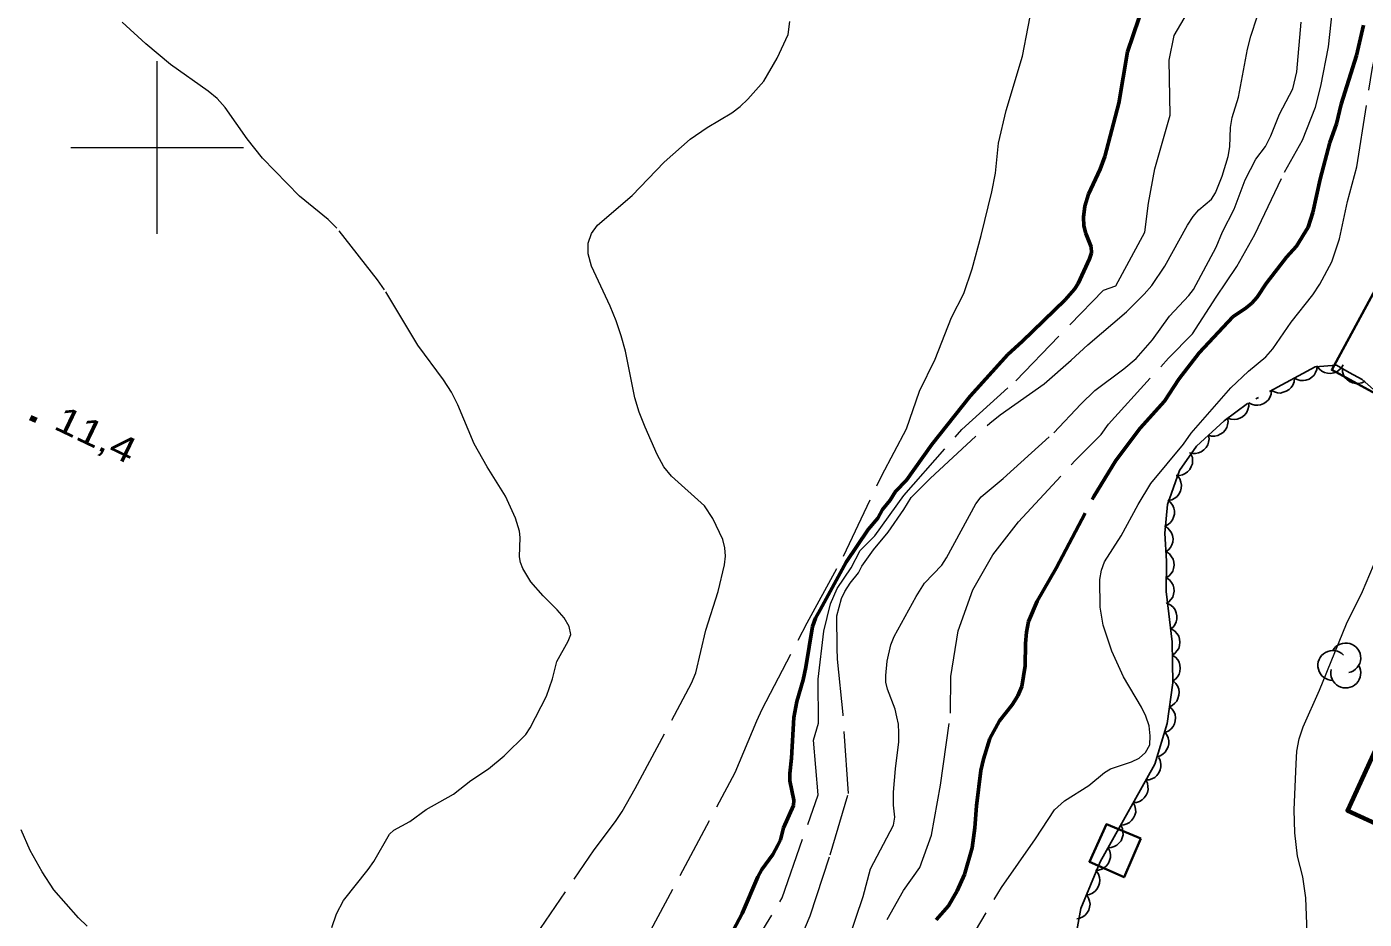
# Model space of a CAD drawing. Extents: x 355726 to 357533, y 5103782 to 5105258.
# Drawn here: x 356692.4 to 356769.9, y 5104355.3 to 5104407 of the extents above; entities that cross this region are included whole.
import ezdxf

# ---------------------------------------------------------------- set-up
doc = ezdxf.new("R2010")
doc.units = 0
doc.header["$LTSCALE"] = 0.6
doc.linetypes.add('DOT_DASHED', pattern=[7.7, 5, -1.2, 0.3, -1.2])
doc.linetypes.add('LONG_DASHED', pattern=[7.5, 6, -1.5])
for name, color, linetype, lineweight in [('1', 7, 'LONG_DASHED', 53), ('2', 7, 'LONG_DASHED', 13), ('3', 7, 'Continuous', 140), ('31', 7, 'Continuous', 35), ('44', 7, 'Continuous', 25), ('61', 7, 'Continuous', 13)]:
    doc.layers.add(name, color=color, linetype=linetype, lineweight=lineweight)

msp = doc.modelspace()

# ---------------------------------------------------------------- linework, layer by layer
at = {"layer": '1'}
for points in [[(356733.35, 5104354.65), (356733.88, 5104355.63), (356734.79, 5104357.75), (356735.02, 5104358.18), (356735.66, 5104359.05), (356735.94, 5104359.59), (356736.09, 5104359.9), (356736.27, 5104360.59), (356736.86, 5104361.88), (356736.87, 5104362.2), (356736.64, 5104363.32), (356736.64, 5104363.74), (356736.74, 5104364.63), (356736.87, 5104366.99), (356737.04, 5104367.92), (356737.41, 5104369.17), (356737.57, 5104369.9), (356737.96, 5104372.25), (356738.13, 5104372.73), (356738.39, 5104373.23), (356739.9, 5104375.98), (356741.18, 5104377.88), (356741.73, 5104378.53), (356742.01, 5104379.03), (356742.44, 5104379.58), (356742.75, 5104380.07), (356743.4, 5104380.74), (356744.87, 5104382.79), (356747.08, 5104385.59), (356749.26, 5104388.01), (356750.1, 5104388.76), (356752.58, 5104391.17), (356753.12, 5104391.79), (356753.34, 5104392.13), (356754, 5104393.55), (356754.11, 5104393.9), (356754.09, 5104394.25), (356753.79, 5104395.01), (356753.67, 5104395.46), (356753.64, 5104395.97), (356753.73, 5104396.61), (356753.93, 5104397.3), (356754.61, 5104398.75), (356754.88, 5104399.48), (356755.69, 5104402.57), (356756.2, 5104405.55), (356757.17, 5104408.44)], [(356745.11, 5104355.26), (356745.82, 5104356.08), (356746.32, 5104356.95), (356746.75, 5104357.9), (356747.2, 5104359.44), (356747.36, 5104360.59), (356747.44, 5104361.86), (356747.7, 5104363.91), (356747.85, 5104364.58), (356748.22, 5104365.76), (356748.78, 5104366.79), (356749.52, 5104367.72), (356749.84, 5104368.24), (356750.07, 5104368.79), (356750.26, 5104369.98), (356750.28, 5104371.28), (356750.34, 5104371.93), (356750.47, 5104372.55), (356750.97, 5104373.72), (356752.06, 5104375.63), (356754.24, 5104379.78), (356755.52, 5104381.87), (356756.92, 5104383.74), (356758.34, 5104385.3), (356759.16, 5104386.59), (356760.35, 5104388.11), (356762.29, 5104390.19), (356763.06, 5104390.71), (356763.39, 5104390.98), (356763.7, 5104391.33), (356764.23, 5104392.13), (356765.4, 5104393.65), (356765.99, 5104394.28), (356766.65, 5104395.38), (356766.93, 5104396.23), (356767.35, 5104398.16), (356767.92, 5104400.3), (356768.29, 5104401.38), (356768.57, 5104402.51), (356769.46, 5104405.32), (356769.86, 5104407.08)]]:
    msp.add_lwpolyline(points, dxfattribs=at)
at = {"layer": '2'}
for points in [[(356733.72, 5104352.47), (356736.2, 5104356.54), (356738.27, 5104362.51), (356738.01, 5104365.67), (356738.3, 5104366.65), (356738.28, 5104369.2), (356738.6, 5104371.99), (356739, 5104373.57), (356739.37, 5104374.45), (356740.19, 5104375.65), (356740.72, 5104376.66), (356741.56, 5104377.5), (356743.25, 5104379.84), (356746.59, 5104383.66), (356749.72, 5104386.49), (356754.8, 5104391.73), (356755.51, 5104391.98), (356757.2, 5104395.09), (356757.41, 5104396.78), (356757.77, 5104398.76), (356758.67, 5104401.88), (356758.61, 5104405.05), (356758.9, 5104406.49), (356761.14, 5104410.33)], [(356742.28, 5104355.28), (356743.23, 5104356.96), (356744.16, 5104358.3), (356744.85, 5104360.18), (356745.37, 5104363.07), (356745.94, 5104367.23), (356745.96, 5104369.36), (356746.38, 5104372.01), (356747.23, 5104374.38), (356748.4, 5104376.4), (356749.89, 5104378.32), (356753.17, 5104381.88), (356754.67, 5104383.38), (356755.09, 5104383.97), (356758.57, 5104387.8), (356759.95, 5104389.21), (356761.32, 5104391.34), (356762.53, 5104393.11), (356763.56, 5104394.97), (356765.29, 5104398.57), (356766.32, 5104400.43), (356767.09, 5104402.34), (356767.39, 5104403.55), (356767.84, 5104405.84), (356768.36, 5104410.84)], [(356728.17, 5104353.87), (356733.48, 5104363.8), (356734.72, 5104366.8), (356735.04, 5104367.47), (356737.64, 5104372.46), (356739.75, 5104376.34), (356741.97, 5104381.01), (356743.39, 5104383.71), (356744.15, 5104385.88), (356745.06, 5104387.74), (356746.01, 5104390.16), (356746.72, 5104391.55), (356747.19, 5104392.98), (356747.72, 5104394.9), (356748.34, 5104397.43), (356748.55, 5104398.51), (356748.72, 5104400.26), (356749.16, 5104402.15), (356750.11, 5104405.3), (356750.92, 5104409.44)], [(356736.65, 5104352.78), (356737.82, 5104355.5), (356738.98, 5104359.03), (356740.03, 5104362.59), (356739.73, 5104367.16), (356739.39, 5104370.37), (356739.37, 5104371.01), (356739.36, 5104372.87), (356739.63, 5104373.88), (356739.82, 5104374.28), (356740.13, 5104374.76), (356740.62, 5104375.36), (356740.8, 5104375.75), (356741.49, 5104376.69), (356742.34, 5104377.72), (356743.25, 5104379.03), (356743.67, 5104379.73), (356744.77, 5104380.83), (356748.22, 5104384.03), (356748.82, 5104384.51), (356751.36, 5104386.32), (356752.94, 5104387.68), (356753.89, 5104388.58), (356756.14, 5104390.49), (356757.15, 5104391.5), (356757.6, 5104392.01), (356758.35, 5104393.12), (356759.66, 5104395.51), (356759.99, 5104396.01), (356760.33, 5104396.4), (356761.05, 5104397.01), (356761.29, 5104397.38), (356761.67, 5104398.34), (356762.02, 5104399.47), (356762.12, 5104400.04), (356762.15, 5104401.16), (356762.26, 5104401.73), (356762.62, 5104402.92), (356763.15, 5104405.69), (356763.34, 5104406.44), (356764.14, 5104408.92)], [(356710.11, 5104354.83), (356710.39, 5104355.61), (356710.78, 5104356.38), (356712.22, 5104358.18), (356712.54, 5104358.65), (356713.46, 5104360.23), (356713.7, 5104360.46), (356714.64, 5104360.96), (356715.57, 5104361.66), (356717.16, 5104362.54), (356718.16, 5104363.33), (356719.18, 5104364.01), (356720.1, 5104364.76), (356721.34, 5104366), (356721.6, 5104366.38), (356722.55, 5104368.22), (356722.9, 5104369.23), (356723.14, 5104370.22), (356723.81, 5104371.41), (356723.96, 5104371.79), (356723.85, 5104372.26), (356723.56, 5104372.76), (356723.17, 5104373.23), (356722.35, 5104374.04), (356721.63, 5104374.84), (356721.18, 5104375.62), (356721.04, 5104375.96), (356720.98, 5104376.3), (356721.03, 5104377.42), (356720.99, 5104377.78), (356720.76, 5104378.53), (356720.18, 5104379.8), (356719.1, 5104381.5), (356718.35, 5104382.84), (356717.42, 5104385.09), (356717.05, 5104385.82), (356716.59, 5104386.54), (356715.09, 5104388.55), (356713.17, 5104391.75), (356712.76, 5104392.34), (356710.4, 5104395.33), (356709.91, 5104395.84), (356708.24, 5104397.18), (356706.1, 5104399.38), (356705.21, 5104400.5), (356703.94, 5104402.32), (356703.48, 5104402.83), (356702.96, 5104403.26), (356700.77, 5104404.8), (356699.34, 5104406), (356697.97, 5104407.26)], [(356721.62, 5104353.91), (356725.3, 5104359.32), (356726.54, 5104360.97), (356726.93, 5104361.55), (356727.68, 5104362.87), (356730.95, 5104368.97), (356731.2, 5104369.58), (356731.78, 5104372.05), (356732.49, 5104374.29), (356732.86, 5104375.82), (356732.92, 5104376.34), (356732.87, 5104376.82), (356732.75, 5104377.3), (356732.18, 5104378.51), (356731.69, 5104379.25), (356729.79, 5104380.96), (356729.35, 5104381.51), (356728.96, 5104382.22), (356728.26, 5104383.8), (356727.92, 5104384.67), (356727.67, 5104385.51), (356727.13, 5104388.2), (356726.87, 5104389.09), (356726.59, 5104389.97), (356726.23, 5104390.82), (356725.15, 5104393.13), (356724.96, 5104393.84), (356724.95, 5104394.46), (356725.16, 5104395.01), (356725.5, 5104395.5), (356727.5, 5104397.23), (356729.37, 5104399.16), (356730.87, 5104400.48), (356731.85, 5104401.15), (356733.28, 5104402.01), (356733.76, 5104402.38), (356734.21, 5104402.8), (356735.14, 5104403.84), (356735.9, 5104405.17), (356736.54, 5104406.54), (356736.63, 5104407.29)], [(356742.84, 5104367.03), (356742.73, 5104367.46), (356742.29, 5104368.63), (356742.2, 5104369.03), (356742.2, 5104369.41), (356742.28, 5104370.25), (356742.48, 5104371.19), (356742.68, 5104371.67), (356743.95, 5104373.99), (356744.44, 5104374.76), (356745.44, 5104375.8), (356745.72, 5104376.23), (356747.41, 5104379.37), (356747.71, 5104379.76), (356748.99, 5104380.82), (356751.93, 5104383.48), (356753.49, 5104385.13), (356754.31, 5104385.93), (356755.98, 5104387.18), (356756.7, 5104387.78), (356757.64, 5104388.87), (356758.62, 5104390.24), (356759.75, 5104391.43), (356760.01, 5104391.78), (356761.32, 5104394.23), (356761.69, 5104395.11), (356762.37, 5104396.42), (356763, 5104398.13), (356763.63, 5104399.33), (356764.18, 5104400.05), (356764.5, 5104400.67), (356765, 5104401.93), (356765.77, 5104403.4), (356766.01, 5104404.38), (356766.25, 5104407.26)], [(356754.87, 5104376.01), (356755.82, 5104377.51), (356756.81, 5104379.33), (356757.54, 5104380.53), (356759.43, 5104382.82), (356759.89, 5104383.45), (356762.18, 5104386.09), (356763.2, 5104387.05), (356764.2, 5104387.88), (356764.62, 5104388.34), (356765.67, 5104389.88), (356766.93, 5104391.47), (356767.34, 5104392.08), (356768.02, 5104393.37), (356768.48, 5104394.72), (356768.94, 5104396.88), (356769.47, 5104398.88), (356770.36, 5104404.51), (356770.64, 5104405.79), (356771, 5104407.05)], [(356746.16, 5104352.59), (356748.89, 5104357.13), (356750.86, 5104359.96), (356751.96, 5104361.63), (356752.55, 5104362.16), (356753.96, 5104363.05), (356754.87, 5104363.8), (356755.2, 5104364.01), (356756.43, 5104364.42), (356756.87, 5104364.63), (356757.24, 5104364.95), (356757.48, 5104365.4), (356757.51, 5104365.93), (356757.44, 5104366.5), (356757.25, 5104367.07), (356757.01, 5104367.58), (356755.96, 5104369.34), (356755.29, 5104370.83), (356754.78, 5104372.34), (356754.61, 5104373.38), (356754.6, 5104374.98), (356754.68, 5104375.51), (356754.87, 5104376.01)], [(356740.06, 5104354.17), (356740.89, 5104356.61), (356741.31, 5104358.22), (356742.64, 5104360.75), (356742.72, 5104361.22), (356742.64, 5104361.91), (356742.64, 5104362.67), (356742.75, 5104364.01), (356742.96, 5104365.57), (356742.96, 5104366.09), (356742.93, 5104366.59), (356742.84, 5104367.03)], [(356695.95, 5104354.9), (356695.44, 5104355.38), (356694.02, 5104357.01), (356693.33, 5104358.05), (356692.65, 5104359.28), (356692.13, 5104360.47)]]:
    msp.add_lwpolyline(points, dxfattribs=at)
at = {"layer": '2', "linetype": 'Continuous'}
msp.add_lwpolyline([(356766.62, 5104354.01), (356766.52, 5104356.54), (356766.34, 5104357.76), (356766.03, 5104358.96), (356765.89, 5104360.3), (356765.84, 5104361.63), (356765.96, 5104364.3), (356766.01, 5104365.04), (356766.14, 5104365.75), (356766.36, 5104366.45), (356767.32, 5104368.57), (356768.88, 5104372.42), (356769.8, 5104374.28), (356771.08, 5104377.3)], dxfattribs=at)
at = {"layer": '3'}
msp.add_line((356692.64, 5104384.37), (356693, 5104384.2), dxfattribs=at)
at = {"layer": '31'}
for points in [[(356773.22, 5104390.59), (356770.58, 5104385.73), (356768.02, 5104387.12), (356770.67, 5104392), (356773.22, 5104390.59)], [(356756.96, 5104359.97), (356756, 5104357.73), (356753.99, 5104358.63), (356754.97, 5104360.8), (356756.96, 5104359.97)]]:
    msp.add_lwpolyline(points, close=True, dxfattribs=at)
at = {"layer": '31', "lineweight": 70}
msp.add_lwpolyline([(356778.15, 5104357.38), (356783.04, 5104368.08), (356773.83, 5104372.29), (356768.94, 5104361.59), (356778.15, 5104357.38)], close=True, dxfattribs=at)
at = {"layer": '44', "linetype": 'DOT_DASHED'}
msp.add_lwpolyline([(356770.45, 5104385.99), (356769.78, 5104386.56), (356769.04, 5104386.97), (356768.29, 5104387.39), (356767.06, 5104387.29), (356763.14, 5104385.17), (356761.79, 5104384.16), (356760.19, 5104382.7), (356759.21, 5104381.29), (356758.51, 5104379.33), (356758.36, 5104377.66), (356758.45, 5104376.05), (356758.44, 5104374.29), (356758.78, 5104371.36), (356758.82, 5104368.99), (356758.49, 5104366.63), (356757.78, 5104364.29), (356756.94, 5104362.8), (356755.7, 5104360.56), (356754.62, 5104358.62), (356753.5, 5104355.92), (356753.1, 5104353.79)], dxfattribs=at)
at = {"layer": '44'}
for points in [[(356767.18, 5104387.35), (356767.16, 5104387.15), (356767.08, 5104386.96), (356767, 5104386.82), (356766.87, 5104386.7), (356766.71, 5104386.59), (356766.53, 5104386.53), (356766.37, 5104386.5), (356766.2, 5104386.51), (356766.02, 5104386.56), (356765.86, 5104386.64)], [(356768.69, 5104387.42), (356768.59, 5104387.24), (356768.44, 5104387.1), (356768.31, 5104387), (356768.14, 5104386.94), (356767.96, 5104386.91), (356767.77, 5104386.93), (356767.61, 5104386.96), (356767.45, 5104387.05), (356767.31, 5104387.16), (356767.19, 5104387.3)], [(356769.95, 5104386.47), (356769.76, 5104386.37), (356769.56, 5104386.34), (356769.4, 5104386.33), (356769.23, 5104386.37), (356769.06, 5104386.45), (356768.91, 5104386.57), (356768.79, 5104386.68), (356768.71, 5104386.84), (356768.65, 5104387.01), (356768.64, 5104387.19)], [(356765.86, 5104386.64), (356765.84, 5104386.43), (356765.76, 5104386.24), (356765.68, 5104386.1), (356765.55, 5104385.98), (356765.39, 5104385.88), (356765.21, 5104385.82), (356765.05, 5104385.78), (356764.88, 5104385.8), (356764.7, 5104385.84), (356764.54, 5104385.93)], [(356764.54, 5104385.93), (356764.52, 5104385.72), (356764.44, 5104385.53), (356764.36, 5104385.39), (356764.23, 5104385.27), (356764.08, 5104385.17), (356763.89, 5104385.1), (356763.73, 5104385.07), (356763.56, 5104385.08), (356763.38, 5104385.13), (356763.22, 5104385.21)], [(356763.21, 5104385.22), (356763.22, 5104385.02), (356763.17, 5104384.82), (356763.11, 5104384.67), (356763, 5104384.53), (356762.86, 5104384.4), (356762.69, 5104384.32), (356762.54, 5104384.26), (356762.37, 5104384.25), (356762.18, 5104384.27), (356762.01, 5104384.33)], [(356761.99, 5104384.35), (356762.02, 5104384.14), (356761.99, 5104383.94), (356761.95, 5104383.78), (356761.85, 5104383.63), (356761.73, 5104383.5), (356761.57, 5104383.39), (356761.42, 5104383.32), (356761.25, 5104383.29), (356761.06, 5104383.29), (356760.89, 5104383.34)], [(356760.89, 5104383.34), (356760.92, 5104383.13), (356760.89, 5104382.93), (356760.84, 5104382.77), (356760.75, 5104382.62), (356760.62, 5104382.49), (356760.46, 5104382.38), (356760.31, 5104382.31), (356760.14, 5104382.28), (356759.95, 5104382.28), (356759.78, 5104382.32)], [(356759.87, 5104382.24), (356759.95, 5104382.05), (356759.96, 5104381.85), (356759.95, 5104381.68), (356759.89, 5104381.52), (356759.8, 5104381.35), (356759.67, 5104381.22), (356759.54, 5104381.11), (356759.38, 5104381.05), (356759.2, 5104381.01), (356759.02, 5104381.01)], [(356759.1, 5104380.97), (356759.22, 5104380.8), (356759.29, 5104380.61), (356759.32, 5104380.45), (356759.31, 5104380.27), (356759.26, 5104380.09), (356759.16, 5104379.93), (356759.07, 5104379.79), (356758.93, 5104379.69), (356758.77, 5104379.6), (356758.59, 5104379.56)], [(356758.53, 5104379.57), (356758.69, 5104379.44), (356758.81, 5104379.27), (356758.88, 5104379.12), (356758.91, 5104378.95), (356758.91, 5104378.76), (356758.86, 5104378.58), (356758.8, 5104378.43), (356758.69, 5104378.29), (356758.55, 5104378.16), (356758.4, 5104378.08)], [(356758.34, 5104378.08), (356758.52, 5104377.97), (356758.65, 5104377.82), (356758.75, 5104377.68), (356758.8, 5104377.52), (356758.83, 5104377.33), (356758.81, 5104377.14), (356758.77, 5104376.98), (356758.68, 5104376.83), (356758.56, 5104376.69), (356758.42, 5104376.58)], [(356758.45, 5104376.58), (356758.63, 5104376.46), (356758.75, 5104376.3), (356758.84, 5104376.16), (356758.88, 5104375.99), (356758.9, 5104375.81), (356758.86, 5104375.62), (356758.82, 5104375.46), (356758.72, 5104375.32), (356758.59, 5104375.18), (356758.44, 5104375.08)], [(356758.44, 5104375.08), (356758.62, 5104374.96), (356758.74, 5104374.8), (356758.83, 5104374.66), (356758.87, 5104374.49), (356758.89, 5104374.31), (356758.86, 5104374.12), (356758.81, 5104373.96), (356758.71, 5104373.82), (356758.59, 5104373.68), (356758.44, 5104373.58)], [(356758.52, 5104373.59), (356758.71, 5104373.49), (356758.85, 5104373.35), (356758.95, 5104373.22), (356759.02, 5104373.05), (356759.06, 5104372.87), (356759.05, 5104372.68), (356759.02, 5104372.52), (356758.94, 5104372.36), (356758.83, 5104372.21), (356758.69, 5104372.1)], [(356758.77, 5104372.1), (356758.94, 5104371.99), (356759.07, 5104371.83), (356759.16, 5104371.69), (356759.21, 5104371.52), (356759.23, 5104371.34), (356759.2, 5104371.15), (356759.16, 5104370.99), (356759.06, 5104370.84), (356758.94, 5104370.7), (356758.79, 5104370.6)], [(356758.79, 5104370.6), (356758.97, 5104370.49), (356759.1, 5104370.33), (356759.19, 5104370.19), (356759.23, 5104370.02), (356759.25, 5104369.84), (356759.22, 5104369.65), (356759.18, 5104369.49), (356759.09, 5104369.34), (356758.97, 5104369.2), (356758.82, 5104369.1)], [(356758.84, 5104369.1), (356758.99, 5104368.96), (356759.1, 5104368.79), (356759.16, 5104368.63), (356759.18, 5104368.46), (356759.17, 5104368.28), (356759.11, 5104368.09), (356759.05, 5104367.94), (356758.93, 5104367.81), (356758.79, 5104367.69), (356758.63, 5104367.61)], [(356758.63, 5104367.61), (356758.78, 5104367.47), (356758.89, 5104367.3), (356758.95, 5104367.15), (356758.97, 5104366.97), (356758.96, 5104366.79), (356758.91, 5104366.61), (356758.84, 5104366.46), (356758.73, 5104366.33), (356758.58, 5104366.21), (356758.42, 5104366.13)], [(356758.34, 5104366.15), (356758.47, 5104365.98), (356758.55, 5104365.8), (356758.59, 5104365.64), (356758.59, 5104365.46), (356758.55, 5104365.28), (356758.46, 5104365.11), (356758.37, 5104364.97), (356758.24, 5104364.86), (356758.08, 5104364.76), (356757.91, 5104364.71)], [(356758, 5104364.67), (356758.09, 5104364.49), (356758.12, 5104364.29), (356758.13, 5104364.12), (356758.08, 5104363.95), (356758.01, 5104363.78), (356757.89, 5104363.63), (356757.77, 5104363.52), (356757.61, 5104363.44), (356757.44, 5104363.38), (356757.26, 5104363.37)], [(356757.25, 5104363.37), (356757.35, 5104363.18), (356757.38, 5104362.98), (356757.39, 5104362.82), (356757.35, 5104362.65), (356757.27, 5104362.48), (356757.15, 5104362.33), (356757.04, 5104362.21), (356756.88, 5104362.13), (356756.71, 5104362.07), (356756.53, 5104362.06)], [(356756.53, 5104362.06), (356756.62, 5104361.87), (356756.66, 5104361.67), (356756.67, 5104361.5), (356756.62, 5104361.33), (356756.55, 5104361.17), (356756.43, 5104361.02), (356756.31, 5104360.9), (356756.16, 5104360.82), (356755.98, 5104360.76), (356755.8, 5104360.74)], [(356755.8, 5104360.74), (356755.9, 5104360.56), (356755.93, 5104360.36), (356755.94, 5104360.19), (356755.89, 5104360.02), (356755.82, 5104359.85), (356755.7, 5104359.7), (356755.58, 5104359.59), (356755.43, 5104359.51), (356755.25, 5104359.45), (356755.07, 5104359.43)], [(356755.07, 5104359.43), (356755.17, 5104359.25), (356755.2, 5104359.05), (356755.21, 5104358.88), (356755.16, 5104358.71), (356755.09, 5104358.54), (356754.97, 5104358.39), (356754.85, 5104358.28), (356754.7, 5104358.2), (356754.52, 5104358.14), (356754.34, 5104358.12)], [(356754.4, 5104358.09), (356754.52, 5104357.92), (356754.57, 5104357.72), (356754.6, 5104357.56), (356754.58, 5104357.39), (356754.52, 5104357.21), (356754.42, 5104357.05), (356754.32, 5104356.92), (356754.17, 5104356.82), (356754, 5104356.74), (356753.83, 5104356.71)], [(356753.83, 5104356.71), (356753.94, 5104356.53), (356754, 5104356.34), (356754.03, 5104356.18), (356754, 5104356), (356753.95, 5104355.83), (356753.84, 5104355.66), (356753.74, 5104355.53), (356753.6, 5104355.44), (356753.43, 5104355.36), (356753.25, 5104355.32)]]:
    msp.add_lwpolyline(points, dxfattribs=at)
for centre, start, end in [((356768.086, 5104370), 44.11537, 269.80396), ((356768.833, 5104370.434), 282.26917, 149.72626), ((356768.833, 5104369.566), 166.93686, 29.62122)]:
    msp.add_arc(centre, 0.868, start, end, dxfattribs=at)
at = {"layer": '61'}
for p, q in [((356700, 5104395), (356700, 5104405)), ((356695, 5104400), (356705, 5104400))]:
    msp.add_line(p, q, dxfattribs=at)

# ---------------------------------------------------------------- texts
at = {"layer": '3', "width": 1.25}
msp.add_text('11,4   ', height=1.5, rotation=334.423, dxfattribs=at).set_placement((356693.93, 5104383.74))

doc.saveas('drawing.dxf')
